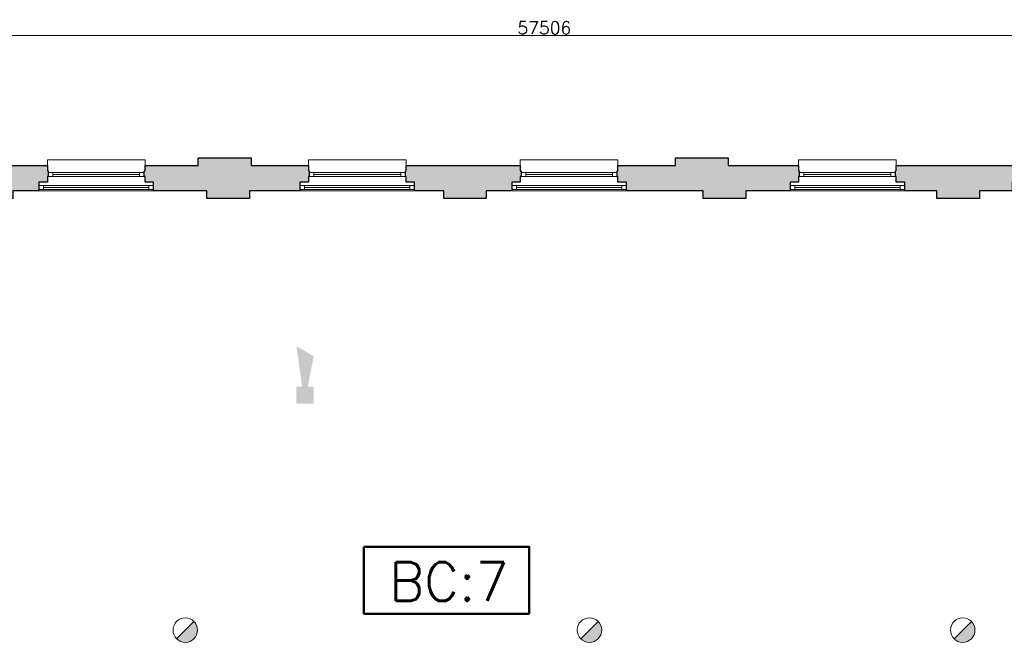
# Model space of a CAD drawing. Header units: millimetres. Extents: x -13022 to 1371524, y -38729 to 632593.
# Tile 367 of 381: x 1174844 to 1187552, y -7567 to 482. Entities that reach past the tile are written whole.
import ezdxf

# ---------------------------------------------------------------- set-up
doc = ezdxf.new("R2010")
doc.units = ezdxf.units.MM
doc.header["$LTSCALE"] = 35
doc.linetypes.add('DASHED', pattern=[200, 100, -100])
for name, color, linetype, lineweight in [('A LIJN 4', 4, 'Continuous', 50), ('Al65----_beveiliging-inst', 92, 'Continuous', 9), ('B95 tekst', 7, 'Continuous', 25), ('brandveiligheid voorzieningen', 10, 'Continuous', 9)]:
    doc.layers.add(name, color=color, linetype=linetype, lineweight=lineweight)
for name, color, linetype in [('LAYER102', 1, 'Continuous'), ('LAYER111', 7, 'Continuous'), ('LAYER22', 7, 'Continuous'), ('LAYER28', 7, 'Continuous'), ('LAYER30', 7, 'Continuous')]:
    doc.layers.add(name, color=color, linetype=linetype)
doc.styles.add('Algemeen', font='simplex.shx', dxfattribs={"height": 2.5})
doc.styles.get("Standard").update_dxf_attribs({"font": 'simplex.shx'})
doc.dimstyles.new('~R----C~', dxfattribs={"dimtxt": 162, "dimasz": 180, "dimexe": 0.18, "dimexo": 0.0625, "dimgap": 16.2, "dimtad": 1, "dimdec": 0, "dimzin": 0, "dimdsep": 46, "dimtxsty": 'Standard', "dimcen": 0.09, "dimse1": 1, "dimse2": 1, "dimclrd": 7, "dimadec": 0, "dimazin": 0, "dimtfac": 1, "dimtdec": 4, "dimtmove": 0, "dimatfit": 3, "dimfxl": 1, "dimtolj": 1, "dimtzin": 0, "dimlwd": 13, "dimarcsym": 0})

# ---------------------------------------------------------------- blocks, each defined once
blk = doc.blocks.new('*D216')
at = {"layer": 'Defpoints', "color": 0, "linetype": 'Continuous', "transparency": 16777216}
for p in [(1210369, 279), (1152863, -1302), (1210369, -1302)]:
    blk.add_point(p, dxfattribs=at)
at = {"layer": 'LAYER102', "color": 7, "linetype": 'Continuous', "lineweight": 13, "transparency": 16777216}
blk.add_line((1153043, 279), (1210189, 279), dxfattribs=at)
at = {"layer": 'LAYER102', "color": 7, "linetype": 'Continuous', "transparency": 16777216}
for points in [[(1153043, 309), (1153043, 249), (1152863, 279)], [(1210189, 309), (1210189, 249), (1210369, 279)]]:
    blk.add_solid(points, dxfattribs=at)
at = {"layer": 'LAYER102', "color": 0, "linetype": 'Continuous', "transparency": 16777216, "insert": (1181616, 376), "char_height": 162, "attachment_point": 5}
blk.add_mtext('\\A1;57506', dxfattribs=at)
blk = doc.blocks.new('Brandmelder')
at = {"layer": 'brandveiligheid voorzieningen'}
blk.add_hatch(color=256, dxfattribs=at).paths.add_polyline_path([(76.62, -89.8, 0.198912), (75.85, -87.94), (72.13, -91.66, 0.668179)])
blk.add_line((72.13, -91.66), (75.85, -87.94), dxfattribs=at)
blk.add_circle((73.99, -89.8), 2.63, dxfattribs=at)
blk = doc.blocks.new('Signaalgever (akoestisch)')
at = {"layer": 'Al65----_beveiliging-inst', "color": 10, "linetype": 'Continuous'}
for points in [[(3.71, 0), (3.71, 3.71), (0, 0), (0, 3.71)], [(10.23, 0), (12.38, 3.71), (3.71, 1.24), (3.71, 2.48)]]:
    blk.add_solid(points, dxfattribs=at)

msp = doc.modelspace()

# ---------------------------------------------------------------- hatches: boundary and pattern name
at = {"layer": 'LAYER111', "linetype": 'Continuous', "lineweight": 5}
for points in [[(1178571.777, -1401.695), (1178571.871, -1466.695), (1178581.871, -1466.695), (1178581.746, -1541.711), (1178571.871, -1541.695), (1178571.871, -1616.679), (1178461.809, -1616.679), (1178461.809, -1726.679), (1177811.809, -1726.679), (1177811.809, -1826.679), (1177261.809, -1826.679), (1177261.809, -1726.679), (1176572.246, -1726.679), (1176572.246, -1616.679), (1176462.246, -1616.679), (1176462.246, -1541.695), (1176452.309, -1541.679), (1176452.246, -1466.695), (1176462.309, -1466.695), (1176462.152, -1401.695), (1177149.809, -1401.679), (1177149.809, -1301.679), (1177832.809, -1301.679), (1177832.809, -1401.679)], [(1184896.777, -1401.695), (1184896.871, -1466.695), (1184906.871, -1466.695), (1184906.746, -1541.711), (1184896.871, -1541.695), (1184896.871, -1616.679), (1184786.809, -1616.679), (1184786.809, -1726.679), (1184217.746, -1726.679), (1184217.746, -1826.679), (1183667.746, -1826.679), (1183667.746, -1726.679), (1182674.746, -1726.679), (1182674.746, -1616.679), (1182564.746, -1616.679), (1182564.746, -1541.695), (1182554.809, -1541.679), (1182554.746, -1466.695), (1182564.809, -1466.695), (1182564.652, -1401.695), (1183306.809, -1401.679), (1183306.809, -1301.679), (1183986.809, -1301.679), (1183986.809, -1401.679)], [(1175202.246, -1401.695), (1175202.246, -1466.695), (1175212.246, -1466.695), (1175212.246, -1541.679), (1175202.309, -1541.695), (1175202.309, -1616.679), (1175092.309, -1616.679), (1175092.309, -1726.679), (1174756.809, -1726.679), (1174756.809, -1826.679), (1174206.809, -1826.679), (1174206.809, -1726.679), (1173839.246, -1726.679), (1173839.246, -1616.679), (1173729.246, -1616.679), (1173729.246, -1541.695), (1173719.246, -1541.679), (1173719.246, -1466.695), (1173729.246, -1466.695), (1173729.246, -1401.679)], [(1181304.746, -1401.695), (1181304.746, -1466.695), (1181314.746, -1466.695), (1181314.746, -1541.679), (1181304.809, -1541.695), (1181304.809, -1616.679), (1181194.809, -1616.679), (1181194.809, -1726.679), (1180866.809, -1726.679), (1180866.809, -1826.679), (1180316.809, -1826.679), (1180316.809, -1726.679), (1179941.746, -1726.679), (1179941.746, -1616.679), (1179831.746, -1616.679), (1179831.746, -1541.695), (1179821.746, -1541.679), (1179821.746, -1466.695), (1179831.746, -1466.695), (1179831.746, -1401.679)], [(1187761.746, -1401.695), (1187761.746, -1466.695), (1187771.746, -1466.695), (1187771.746, -1541.679), (1187761.809, -1541.695), (1187761.809, -1616.679), (1187651.809, -1616.679), (1187651.809, -1726.679), (1187231.809, -1726.679), (1187231.809, -1826.679), (1186681.809, -1826.679), (1186681.809, -1726.679), (1186266.809, -1726.679), (1186266.809, -1616.679), (1186156.809, -1616.679), (1186156.809, -1541.695), (1186146.809, -1541.679), (1186146.809, -1466.695), (1186156.809, -1466.695), (1186156.809, -1401.679)]]:
    msp.add_hatch(color=254, dxfattribs=at).paths.add_polyline_path(points, flags=0)

# ---------------------------------------------------------------- linework, layer by layer
at = {"layer": 'A LIJN 4', "ltscale": 0.1}
msp.add_lwpolyline([(1179287.815, -6319.895), (1181419.976, -6319.895), (1181419.976, -7184.887), (1179287.815, -7184.887)], close=True, dxfattribs=at)
at = {"layer": 'LAYER22', "color": 7, "linetype": 'Continuous', "lineweight": 18}
for points in [[(1175202.371, -1401.679), (1175202.371, -1326.679), (1176462.309, -1326.679), (1176462.309, -1401.679)], [(1178571.746, -1401.679), (1178571.746, -1326.679), (1179831.684, -1326.679), (1179831.684, -1401.679)], [(1181304.871, -1401.679), (1181304.871, -1326.679), (1182564.809, -1326.679), (1182564.809, -1401.679)], [(1184896.809, -1401.679), (1184896.809, -1326.679), (1186156.809, -1326.679), (1186156.809, -1401.679)], [(1175092.309, -1726.679), (1176572.246, -1726.679)], [(1178461.809, -1726.679), (1179941.746, -1726.679)], [(1181194.809, -1726.679), (1182674.746, -1726.679)], [(1184786.809, -1726.679), (1186266.809, -1726.679)]]:
    msp.add_lwpolyline(points, dxfattribs=at)
at = {"layer": 'LAYER22', "color": 7, "linetype": 'DASHED', "lineweight": 18}
for points in [[(1175202.371, -1401.679), (1175202.371, -1326.679), (1176462.309, -1326.679), (1176462.309, -1401.679)], [(1178571.746, -1401.679), (1178571.746, -1326.679), (1179831.684, -1326.679), (1179831.684, -1401.679)], [(1181304.871, -1401.679), (1181304.871, -1326.679), (1182564.809, -1326.679), (1182564.809, -1401.679)], [(1184896.809, -1401.679), (1184896.809, -1326.679), (1186156.809, -1326.679), (1186156.809, -1401.679)], [(1175092.309, -1726.679), (1176572.246, -1726.679)], [(1178461.809, -1726.679), (1179941.746, -1726.679)], [(1181194.809, -1726.679), (1182674.746, -1726.679)], [(1184786.809, -1726.679), (1186266.809, -1726.679)]]:
    msp.add_lwpolyline(points, dxfattribs=at)
at = {"layer": 'LAYER28', "color": 7, "linetype": 'Continuous', "lineweight": 25}
for points in [[(1178571.777, -1401.695), (1178571.871, -1466.695), (1178581.871, -1466.695), (1178581.746, -1541.711), (1178571.871, -1541.695), (1178571.871, -1616.679), (1178461.809, -1616.679), (1178461.809, -1726.679), (1177811.809, -1726.679), (1177811.809, -1826.679), (1177261.809, -1826.679), (1177261.809, -1726.679), (1176572.246, -1726.679), (1176572.246, -1616.679), (1176462.246, -1616.679), (1176462.246, -1541.695), (1176452.309, -1541.679), (1176452.246, -1466.695), (1176462.309, -1466.695), (1176462.152, -1401.695), (1177149.809, -1401.679), (1177149.809, -1301.679), (1177832.809, -1301.679), (1177832.809, -1401.679)], [(1184896.777, -1401.695), (1184896.871, -1466.695), (1184906.871, -1466.695), (1184906.746, -1541.711), (1184896.871, -1541.695), (1184896.871, -1616.679), (1184786.809, -1616.679), (1184786.809, -1726.679), (1184217.746, -1726.679), (1184217.746, -1826.679), (1183667.746, -1826.679), (1183667.746, -1726.679), (1182674.746, -1726.679), (1182674.746, -1616.679), (1182564.746, -1616.679), (1182564.746, -1541.695), (1182554.809, -1541.679), (1182554.746, -1466.695), (1182564.809, -1466.695), (1182564.652, -1401.695), (1183306.809, -1401.679), (1183306.809, -1301.679), (1183986.809, -1301.679), (1183986.809, -1401.679)], [(1175202.246, -1401.695), (1175202.246, -1466.695), (1175212.246, -1466.695), (1175212.246, -1541.679), (1175202.309, -1541.695), (1175202.309, -1616.679), (1175092.309, -1616.679), (1175092.309, -1726.679), (1174756.809, -1726.679), (1174756.809, -1826.679), (1174206.809, -1826.679), (1174206.809, -1726.679), (1173839.246, -1726.679), (1173839.246, -1616.679), (1173729.246, -1616.679), (1173729.246, -1541.695), (1173719.246, -1541.679), (1173719.246, -1466.695), (1173729.246, -1466.695), (1173729.246, -1401.679)], [(1181304.746, -1401.695), (1181304.746, -1466.695), (1181314.746, -1466.695), (1181314.746, -1541.679), (1181304.809, -1541.695), (1181304.809, -1616.679), (1181194.809, -1616.679), (1181194.809, -1726.679), (1180866.809, -1726.679), (1180866.809, -1826.679), (1180316.809, -1826.679), (1180316.809, -1726.679), (1179941.746, -1726.679), (1179941.746, -1616.679), (1179831.746, -1616.679), (1179831.746, -1541.695), (1179821.746, -1541.679), (1179821.746, -1466.695), (1179831.746, -1466.695), (1179831.746, -1401.679)], [(1187761.746, -1401.695), (1187761.746, -1466.695), (1187771.746, -1466.695), (1187771.746, -1541.679), (1187761.809, -1541.695), (1187761.809, -1616.679), (1187651.809, -1616.679), (1187651.809, -1726.679), (1187231.809, -1726.679), (1187231.809, -1826.679), (1186681.809, -1826.679), (1186681.809, -1726.679), (1186266.809, -1726.679), (1186266.809, -1616.679), (1186156.809, -1616.679), (1186156.809, -1541.695), (1186146.809, -1541.679), (1186146.809, -1466.695), (1186156.809, -1466.695), (1186156.809, -1401.679)]]:
    msp.add_lwpolyline(points, close=True, dxfattribs=at)
at = {"layer": 'LAYER30', "color": 7, "linetype": 'Continuous', "lineweight": 18}
for points in [[(1175212.371, -1491.679), (1175272.371, -1491.679), (1175272.371, -1541.679), (1175212.371, -1541.679)], [(1176392.371, -1491.679), (1176452.371, -1491.679), (1176452.371, -1541.679), (1176392.371, -1541.679)], [(1178581.746, -1491.679), (1178641.746, -1491.679), (1178641.746, -1541.679), (1178581.746, -1541.679)], [(1179761.746, -1491.679), (1179821.746, -1491.679), (1179821.746, -1541.679), (1179761.746, -1541.679)], [(1181314.871, -1491.679), (1181374.871, -1491.679), (1181374.871, -1541.679), (1181314.871, -1541.679)], [(1182494.871, -1491.679), (1182554.871, -1491.679), (1182554.871, -1541.679), (1182494.871, -1541.679)], [(1184906.809, -1491.679), (1184966.809, -1491.679), (1184966.809, -1541.679), (1184906.809, -1541.679)], [(1186086.809, -1491.679), (1186146.809, -1491.679), (1186146.809, -1541.679), (1186086.809, -1541.679)], [(1175152.402, -1709.867), (1175092.402, -1709.867), (1175092.402, -1659.867), (1175152.402, -1659.867)], [(1176572.371, -1709.867), (1176512.371, -1709.867), (1176512.371, -1659.867), (1176572.371, -1659.867)], [(1178521.777, -1709.867), (1178461.777, -1709.867), (1178461.777, -1659.867), (1178521.777, -1659.867)], [(1179941.746, -1709.867), (1179881.746, -1709.867), (1179881.746, -1659.867), (1179941.746, -1659.867)], [(1181254.902, -1709.867), (1181194.902, -1709.867), (1181194.902, -1659.867), (1181254.902, -1659.867)], [(1182674.871, -1709.867), (1182614.871, -1709.867), (1182614.871, -1659.867), (1182674.871, -1659.867)], [(1184846.84, -1709.867), (1184786.84, -1709.867), (1184786.84, -1659.867), (1184846.84, -1659.867)], [(1186266.809, -1709.867), (1186206.809, -1709.867), (1186206.809, -1659.867), (1186266.809, -1659.867)]]:
    msp.add_lwpolyline(points, close=True, dxfattribs=at)
for points in [[(1175272.371, -1491.679), (1176392.371, -1491.679)], [(1175272.371, -1516.679), (1176392.371, -1516.679)], [(1178641.746, -1491.679), (1179761.746, -1491.679)], [(1178641.746, -1516.679), (1179761.746, -1516.679)], [(1181374.871, -1491.679), (1182494.871, -1491.679)], [(1181374.871, -1516.679), (1182494.871, -1516.679)], [(1184966.809, -1491.679), (1186086.809, -1491.679)], [(1184966.809, -1516.679), (1186086.809, -1516.679)], [(1175272.371, -1541.679), (1176392.371, -1541.679)], [(1178641.746, -1541.679), (1179761.746, -1541.679)], [(1181374.871, -1541.679), (1182494.871, -1541.679)], [(1184966.809, -1541.679), (1186086.809, -1541.679)], [(1176512.371, -1659.867), (1175152.402, -1659.867)], [(1176512.371, -1684.867), (1175152.402, -1684.867)], [(1176512.371, -1709.867), (1175152.402, -1709.867)], [(1179881.746, -1659.867), (1178521.777, -1659.867)], [(1179881.746, -1684.867), (1178521.777, -1684.867)], [(1179881.746, -1709.867), (1178521.777, -1709.867)], [(1182614.871, -1659.867), (1181254.902, -1659.867)], [(1182614.871, -1684.867), (1181254.902, -1684.867)], [(1182614.871, -1709.867), (1181254.902, -1709.867)], [(1186206.809, -1659.867), (1184846.84, -1659.867)], [(1186206.809, -1684.867), (1184846.84, -1684.867)], [(1186206.809, -1709.867), (1184846.84, -1709.867)]]:
    msp.add_lwpolyline(points, dxfattribs=at)

# ---------------------------------------------------------------- block references
at = {"ltscale": 0.1, "xscale": 60, "yscale": 60, "zscale": 60, "rotation": 90}
msp.add_blockref('Signaalgever (akoestisch)', (1178638.938, -4475.735), dxfattribs=at)
at = {"layer": 'Al65----_beveiliging-inst', "xscale": 60, "yscale": 60, "zscale": 60}
for p in [(1172542.284, -2008.583), (1177758.818, -2008.583), (1182576.76, -2008.583)]:
    msp.add_blockref('Brandmelder', p, dxfattribs=at)

# ---------------------------------------------------------------- texts
at = {"layer": 'B95 tekst', "insert": (1180384.879, -6519.501), "char_height": 500, "width": 13151.73817, "attachment_point": 2, "style": 'Algemeen'}
msp.add_mtext('BC:7', dxfattribs=at)
at = {"layer": 'LAYER102', "color": 7, "linetype": 'Continuous', "lineweight": 0, "char_height": 162, "attachment_point": 7, "line_spacing_factor": 1.333333}
for s, insert in [('\\pi-742.15;{\\fArial|b0|i0|c0|p34;verkeersruimte\\P\\pi-398.65;69,4 m2}', (1268481.667, -5540.351)), ('\\pi-1751.3;{\\fArial|b1|i0|c0|p34;\\H1.2346x;opslag + luchtbehandeling\\P\\pi-2018.9;geheel voorzien van watermist\\P\\pi-1560.9;\\fArial|b0|i0|c0|p34;\\H0.81x;o.g. functie + technische ruimte\\P\\pi-461.09;375,0 m2}', (1280881.667, -7112.351))]:
    msp.add_mtext(s, dxfattribs=dict(at, insert=insert))

# ---------------------------------------------------------------- dimensions: what is measured, and where the dimension line sits
at = {"layer": 'LAYER102', "color": 7, "linetype": 'Continuous'}
dim = msp.add_linear_dim(base=(1210368.809, 278.664), p1=(1152862.809, -1301.679), p2=(1210368.809, -1301.679), dimstyle='~R----C~', dxfattribs=at)
dim.commit()
dim.dimension.update_dxf_attribs({"geometry": '*D216', "text_midpoint": (1181615.809, 375.864)})

doc.saveas('drawing.dxf')
